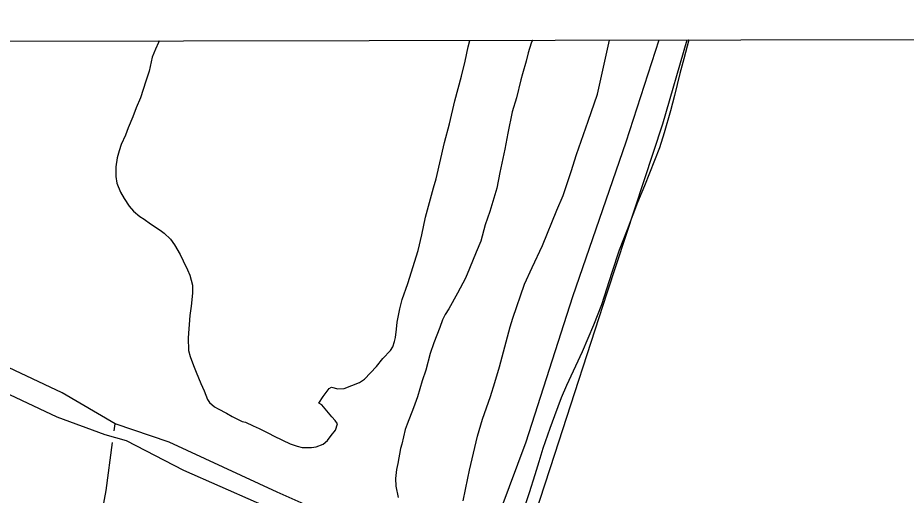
# Model space of a CAD drawing. Extents: x 3324104 to 3361979, y 612876 to 638273.
# Drawn here: x 3341993 to 3343169, y 635863 to 636496 of the extents above; entities that cross this region are included whole.
import ezdxf

# ---------------------------------------------------------------- set-up
doc = ezdxf.new("R2010")
doc.units = 0
for name, color, linetype in [('V-DTCH-CNTR', 7, 'Continuous'), ('V-GRID-FRAM', 7, 'Continuous'), ('V-SITE-VEGE', 7, 'Continuous'), ('V-TOPO-SHOR', 7, 'Continuous')]:
    doc.layers.add(name, color=color, linetype=linetype)

msp = doc.modelspace()

# ---------------------------------------------------------------- linework, layer by layer
at = {"layer": 'V-DTCH-CNTR'}
for points in [[(3342624.2, 635702.7), (3342512.3, 635756.2), (3342356.9, 635832.1), (3342212.5, 635895.8), (3342136.3, 635935), (3342108.1, 635943.1), (3342044.7, 635966.4), (3341919.7, 636024.9), (3341793.2, 636087.5), (3341680.2, 636142.6), (3341590, 636182.4), (3341423.8, 636258.9), (3341348.3, 636292.8), (3341243.4, 636338.6), (3341123.1, 636393), (3341049.7, 636431.3), (3340998.8, 636462.3), (3340997.2, 636463.1)], [(3342660.5, 635745.8), (3342655.1, 635754.7), (3342657.9, 635776.2), (3342704, 635917.4), (3342773.2, 636131.2), (3342846.9, 636355.2), (3342879, 636466.4)]]:
    msp.add_lwpolyline(points, dxfattribs=at)
at = {"layer": 'V-GRID-FRAM'}
msp.add_lwpolyline([(3328194.1, 636440.7), (3359767.9, 636495.9), (3359807.6, 618312.1), (3328217.9, 618256.9), (3328194.1, 636440.7)], dxfattribs=at)
at = {"layer": 'V-SITE-VEGE'}
for p, q in [((3340316.4, 636461.9), (3342179.6, 636465.2)), ((3342178.7, 636463), (3342175.1, 636454.2)), ((3342179.6, 636465.2), (3342178.7, 636463)), ((3342589.1, 636457.4), (3342591.3, 636465.9)), ((3342591.3, 636465.9), (3342674.4, 636466)), ((3342672.4, 636462), (3342668.4, 636449.3)), ((3342674.4, 636466), (3342672.4, 636462)), ((3342760.4, 636394.6), (3342776.4, 636466.2)), ((3342776.4, 636466.2), (3342881.2, 636466.4)), ((3342881.2, 636466.4), (3342874.5, 636441.4)), ((3342175.1, 636454.2), (3342170.6, 636443.5)), ((3342585, 636438.3), (3342589.1, 636457.4)), ((3342170.6, 636443.5), (3342166.5, 636424.9)), ((3342580.4, 636418.3), (3342585, 636438.3)), ((3342665.8, 636438.5), (3342660.8, 636421.4)), ((3342668.4, 636449.3), (3342665.8, 636438.5)), ((3342874.5, 636441.4), (3342869.4, 636421.9)), ((3342166.5, 636424.9), (3342162, 636411.7)), ((3342571.2, 636385.6), (3342580.4, 636418.3)), ((3342660.8, 636421.4), (3342658.7, 636413.6)), ((3342869.4, 636421.9), (3342862.2, 636392.6)), ((3342162, 636411.7), (3342154.9, 636389.7)), ((3342658.7, 636413.6), (3342653.1, 636389.6)), ((3342747.8, 636358.9), (3342760.4, 636394.6)), ((3342862.2, 636392.6), (3342857.1, 636372.5)), ((3342154.9, 636389.7), (3342149.4, 636376.6)), ((3342564.1, 636355.3), (3342571.2, 636385.6)), ((3342653.1, 636389.6), (3342647.5, 636371.1)), ((3342149.4, 636376.6), (3342144.8, 636364.4)), ((3342647.5, 636371.1), (3342641.4, 636342.7)), ((3342857.1, 636372.5), (3342848.5, 636343.2)), ((3342144.8, 636364.4), (3342138.8, 636349.7)), ((3342732.6, 636314.5), (3342747.8, 636358.9)), ((3342138.8, 636349.7), (3342135.3, 636340)), ((3342557.5, 636330.3), (3342564.1, 636355.3)), ((3342135.3, 636340), (3342129.3, 636327.8)), ((3342641.4, 636342.7), (3342637.7, 636321.7)), ((3342848.5, 636343.2), (3342842.4, 636323.2)), ((3342129.3, 636327.8), (3342126.8, 636319.5)), ((3342546.7, 636282.5), (3342557.5, 636330.3)), ((3342637.7, 636321.7), (3342631, 636290.9)), ((3342842.4, 636323.2), (3342822.4, 636272.9)), ((3342124.2, 636310.2), (3342122.6, 636298)), ((3342126.8, 636319.5), (3342124.2, 636310.2)), ((3342725.6, 636292), (3342732.6, 636314.5)), ((3342122.6, 636298), (3342122.5, 636285.2)), ((3342631, 636290.9), (3342626.9, 636269.9)), ((3342714.9, 636260.3), (3342725.6, 636292)), ((3342122.5, 636285.2), (3342123.9, 636276.4)), ((3342123.9, 636276.4), (3342128.7, 636264.6)), ((3342543.1, 636270.2), (3342546.7, 636282.5)), ((3342128.7, 636264.6), (3342133.5, 636256.2)), ((3342532.5, 636231.6), (3342543.1, 636270.2)), ((3342626.9, 636269.9), (3342617.8, 636239.1)), ((3342822.4, 636272.9), (3342813.3, 636251)), ((3342133.5, 636256.2), (3342140.2, 636245.9)), ((3342706.4, 636240.8), (3342714.9, 636260.3)), ((3342813.3, 636251), (3342799.7, 636214.9)), ((3342140.2, 636245.9), (3342146, 636239.4)), ((3342146, 636239.4), (3342154.3, 636232.5)), ((3342617.8, 636239.1), (3342611.7, 636221.5)), ((3342687.3, 636194), (3342706.4, 636240.8)), ((3342154.3, 636232.5), (3342159.7, 636229)), ((3342159.7, 636229), (3342168.4, 636222.5)), ((3342527.8, 636208.2), (3342532.5, 636231.6)), ((3342168.4, 636222.5), (3342181.1, 636214.1)), ((3342611.7, 636221.5), (3342605.6, 636199.6)), ((3342799.7, 636214.9), (3342789.2, 636187.6)), ((3342181.1, 636214.1), (3342186.4, 636210.1)), ((3342186.4, 636210.1), (3342194.7, 636202.2)), ((3342522.7, 636187.2), (3342527.8, 636208.2)), ((3342194.7, 636202.2), (3342200, 636194.8)), ((3342200, 636194.8), (3342207.7, 636182)), ((3342605.6, 636199.6), (3342599.6, 636184.9)), ((3342673.8, 636164.7), (3342687.3, 636194)), ((3342207.7, 636182), (3342211.5, 636173.6)), ((3342509.1, 636143.7), (3342522.7, 636187.2)), ((3342599.6, 636184.9), (3342590.6, 636163.5)), ((3342789.2, 636187.6), (3342779.1, 636158.3)), ((3342211.5, 636173.6), (3342217.3, 636161.8)), ((3342217.3, 636161.8), (3342220.6, 636154.4)), ((3342590.6, 636163.5), (3342585.6, 636150.8)), ((3342663.8, 636142.8), (3342673.8, 636164.7)), ((3342779.1, 636158.3), (3342765.4, 636115.3)), ((3342220.6, 636154.4), (3342223.9, 636141.2)), ((3342585.6, 636150.8), (3342575.1, 636130.8)), ((3342223.9, 636141.2), (3342223.8, 636130.9)), ((3342501.5, 636122.2), (3342509.1, 636143.7)), ((3342648.2, 636097.8), (3342663.8, 636142.8)), ((3342223.8, 636130.9), (3342222.2, 636113.3)), ((3342498.4, 636110), (3342501.5, 636122.2)), ((3342575.1, 636130.8), (3342563.6, 636109.8)), ((3342222.2, 636113.3), (3342220.6, 636101)), ((3342494.8, 636092.4), (3342498.4, 636110)), ((3342563.6, 636109.8), (3342558.6, 636102.6)), ((3342765.4, 636115.3), (3342754.9, 636088.5)), ((3342220.6, 636101), (3342218.3, 636071.7)), ((3342556.6, 636099.1), (3342555.1, 636095.2)), ((3342558.6, 636102.6), (3342556.6, 636099.1)), ((3342644.6, 636086.1), (3342648.2, 636097.8)), ((3342494.2, 636083.1), (3342494.8, 636092.4)), ((3342555.1, 636095.2), (3342551.6, 636085)), ((3342630.4, 636032.9), (3342644.6, 636086.1)), ((3342754.9, 636088.5), (3342739.8, 636052.8)), ((3342492.7, 636071.9), (3342494.2, 636083.1)), ((3342551.6, 636085), (3342543.5, 636065)), ((3342218.3, 636071.7), (3342218.7, 636054.5)), ((3342489.1, 636059.6), (3342491.6, 636066.5)), ((3342491.6, 636066.5), (3342492.7, 636071.9)), ((3342543.5, 636065), (3342538.5, 636050.8)), ((3342218.7, 636054.5), (3342221, 636046.7)), ((3342476.2, 636044.1), (3342486.1, 636054.8)), ((3342486.1, 636054.8), (3342489.1, 636059.6)), ((3342538.5, 636050.8), (3342532.9, 636028.8)), ((3342739.8, 636052.8), (3342719.3, 636008.5)), ((3342221, 636046.7), (3342225.3, 636034.9)), ((3342467.8, 636033.4), (3342476.2, 636044.1)), ((3342225.3, 636034.9), (3342228.7, 636026)), ((3342451.9, 636016.9), (3342467.8, 636033.4)), ((3342532.9, 636028.8), (3342527.9, 636014.7)), ((3342624.3, 636012.4), (3342630.4, 636032.9)), ((3342228.7, 636026), (3342234.9, 636010.8)), ((3342445, 636012.1), (3342451.9, 636016.9)), ((3342527.9, 636014.7), (3342521.8, 635993.2)), ((3342234.9, 636010.8), (3342239.2, 636001.4)), ((3342396.9, 635993.9), (3342404.8, 636004.2)), ((3342404.8, 636004.2), (3342408.2, 636006.1)), ((3342408.2, 636006.1), (3342416.5, 636004)), ((3342416.5, 636004), (3342424.9, 636004.4)), ((3342424.9, 636004.4), (3342445, 636012.1)), ((3342618.7, 635993.8), (3342624.3, 636012.4)), ((3342719.3, 636008.5), (3342712.3, 635991.9)), ((3342239.2, 636001.4), (3342244, 635989.6)), ((3342391.4, 635984.7), (3342396.9, 635993.9)), ((3342521.8, 635993.2), (3342516.7, 635978.5)), ((3342608.1, 635963.5), (3342618.7, 635993.8)), ((3342712.3, 635991.9), (3342703.2, 635968)), ((3342244, 635989.6), (3342246.4, 635985.7)), ((3342246.4, 635985.7), (3342253.2, 635980.2)), ((3342253.2, 635980.2), (3342258.1, 635977.2)), ((3342395.3, 635982.7), (3342391.4, 635984.7)), ((3342399.6, 635977.3), (3342395.3, 635982.7)), ((3342258.1, 635977.2), (3342268.8, 635971.7)), ((3342268.8, 635971.7), (3342276.6, 635967.2)), ((3342408.3, 635966.9), (3342399.6, 635977.3)), ((3342516.7, 635978.5), (3342508.2, 635957.1)), ((3342703.2, 635968), (3342697.2, 635951.4)), ((3342276.6, 635967.2), (3342289.7, 635960.7)), ((3342289.7, 635960.7), (3342294.1, 635959.7)), ((3342294.1, 635959.7), (3342304.4, 635954.7)), ((3342412.7, 635961.9), (3342408.3, 635966.9)), ((3342416.1, 635957.5), (3342412.7, 635961.9)), ((3342413.1, 635949.2), (3342416.1, 635957.5)), ((3342508.2, 635957.1), (3342505.7, 635950.2)), ((3342601.5, 635941.1), (3342608.1, 635963.5)), ((3342304.4, 635954.7), (3342312.2, 635951.2)), ((3342312.2, 635951.2), (3342324.8, 635945.2)), ((3342324.8, 635945.2), (3342332.2, 635941.2)), ((3342407.6, 635941.9), (3342413.1, 635949.2)), ((3342505.7, 635950.2), (3342501.1, 635930.7)), ((3342697.2, 635951.4), (3342688.1, 635925)), ((3342332.2, 635941.2), (3342353.1, 635931.2)), ((3342397.2, 635930.7), (3342402.6, 635935.6)), ((3342402.6, 635935.6), (3342407.6, 635941.9)), ((3342590.8, 635896.1), (3342601.5, 635941.1)), ((3342353.1, 635931.2), (3342362.4, 635927.7)), ((3342362.4, 635927.7), (3342369.2, 635926.1)), ((3342369.2, 635926.1), (3342381.5, 635926)), ((3342381.5, 635926), (3342387.9, 635926.9)), ((3342387.9, 635926.9), (3342397.2, 635930.7)), ((3342499.5, 635924.8), (3342495.9, 635904.8)), ((3342501.1, 635930.7), (3342499.5, 635924.8)), ((3342688.1, 635925), (3342682.5, 635906.9)), ((3342494.3, 635897), (3342492.8, 635885.2)), ((3342495.9, 635904.8), (3342494.3, 635897)), ((3342682.5, 635906.9), (3342677.4, 635889.8)), ((3342492.8, 635885.2), (3342493.1, 635874.9)), ((3342582.6, 635855.5), (3342588.7, 635885.3)), ((3342588.7, 635885.3), (3342590.8, 635896.1)), ((3342677.4, 635889.8), (3342669.9, 635865.9)), ((3342493.1, 635874.9), (3342496.4, 635859.7)), ((3342669.9, 635865.9), (3342664.3, 635850.3))]:
    msp.add_line(p, q, dxfattribs=at)
at = {"layer": 'V-TOPO-SHOR'}
msp.add_line((3342120, 635948.4), (3342121.3, 635957.7), dxfattribs=at)
for points in [[(3342121.3, 635957.7), (3342051.4, 635998.5), (3341925.4, 636058), (3341759.3, 636137), (3341603.1, 636213), (3341449.3, 636288.9), (3341346.2, 636340.4), (3341207.6, 636402.1), (3341090.3, 636456.6), (3341078.5, 636463.2)], [(3342841.4, 636466.3), (3342798, 636330.7), (3342727.4, 636125.9), (3342665.3, 635933.2), (3342608.9, 635781.8), (3342588.4, 635747)], [(3344337.9, 635630.9), (3344220.4, 635621.1), (3344071.1, 635606.3), (3343880.3, 635588.8), (3343701.5, 635575.1), (3343543.9, 635565.2), (3343445.9, 635556.1), (3343441.4, 635555.5), (3343322, 635539.7), (3343132, 635523.8), (3343047, 635525.5), (3342991, 635525.9), (3342970.8, 635530.3), (3342938.9, 635546.5), (3342818.8, 635616.9), (3342655.4, 635711.8), (3342645.7, 635717.6), (3342623.6, 635730.7), (3342588.4, 635747), (3342574.8, 635753.2), (3342467, 635808.7), (3342335.9, 635867.1), (3342193, 635933.3), (3342121.3, 635957.7)], [(3342244.7, 635455.5), (3342221.5, 635504.9), (3342174.3, 635588.1), (3342122.2, 635678.3), (3342100.5, 635725.6), (3342096, 635758.3), (3342099.1, 635811.5), (3342109.5, 635869.3), (3342118, 635932.9)]]:
    msp.add_lwpolyline(points, dxfattribs=at)

doc.saveas('drawing.dxf')
